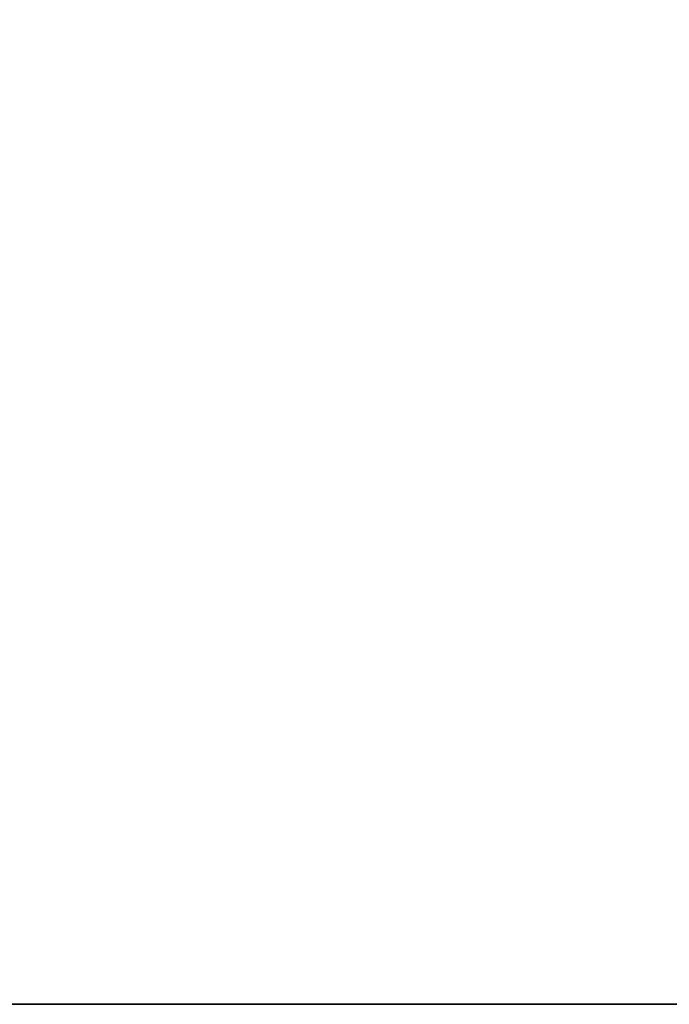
# Model space of a CAD drawing. Header units: millimetres. Extents: x -508 to 6708, y -115 to 193.
# Tile 1039 of 1056: x 3469 to 3506, y -10 to 46. Entities that reach past the tile are written whole.
import ezdxf

# ---------------------------------------------------------------- set-up
doc = ezdxf.new("R2010")
doc.units = ezdxf.units.MM
doc.layers.add('151', color=7, linetype='Continuous', true_color=0xffffff)

# ---------------------------------------------------------------- blocks, each defined once
blk = doc.blocks.new('UG_SURFACE_003')
at = {"layer": '151', "color": 252, "linetype": 'Continuous', "lineweight": 35}
for points in [[(3607.5, -10, 2215.25), (3607.5, 174.4, 2215.25), (2392.5, 174.4, 2215.25), (2392.5, -10, 2215.25)], [(3457.5, -10, -7.75), (3457.5, 174.4, -7.75), (3607.5, 174.4, -7.75), (3607.5, -10, -7.75)], [(3607.5, -10, 2215.25), (2392.5, -10, 2215.25), (2542.5, -10, 2065.25), (3457.5, -10, 2065.25)], [(3457.5, -10, 2065.25), (3457.5, -10, -7.75), (3607.5, -10, -7.75), (3607.5, -10, 2215.25)]]:
    blk.add_3dface(points, dxfattribs=at)

msp = doc.modelspace()

# ---------------------------------------------------------------- linework, layer by layer
at = {"layer": '151', "color": 253, "linetype": 'Continuous', "lineweight": -3}
for p, q in [((2392.5, -10, 2215.25), (3607.5, -10, 2215.25)), ((3457.5, -10, -7.75), (3607.5, -10, -7.75))]:
    msp.add_line(p, q, dxfattribs=at)

# ---------------------------------------------------------------- block references
msp.add_blockref('UG_SURFACE_003', (0, 0), dxfattribs=at)

doc.saveas('drawing.dxf')
